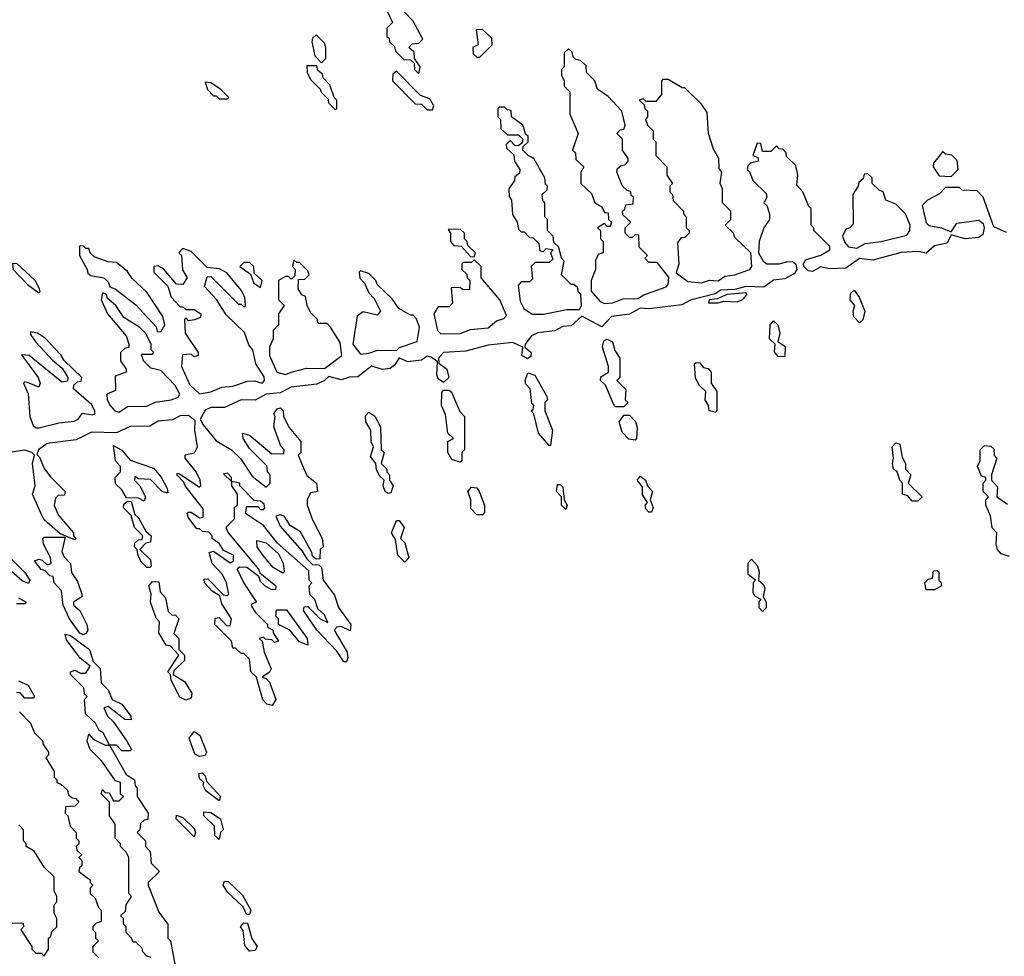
# Model space of a CAD drawing. Extents: x 2769579 to 2883812, y 684207 to 828660.
# Tile 315 of 505: x 2832326 to 2835877, y 759179 to 762555. Entities that reach past the tile are written whole.
import ezdxf

# ---------------------------------------------------------------- set-up
doc = ezdxf.new("R2010")
doc.units = 0

msp = doc.modelspace()

# ---------------------------------------------------------------- linework, layer by layer
at = {"layer": '0CON02XD'}
for points in [[(2833653, 762583), (2833670, 762545), (2833650, 762525), (2833650, 762495), (2833658.3, 762488.3), (2833660, 762475), (2833678.3, 762458.3), (2833681.7, 762441.7), (2833711.7, 762411.7), (2833735, 762410), (2833748.3, 762398.3), (2833750, 762375), (2833765, 762360)], [(2833765, 762360), (2833770, 762385), (2833750, 762415), (2833748.3, 762438.3), (2833730, 762455), (2833741.7, 762468.3), (2833765, 762470), (2833780, 762485), (2833745, 762550), (2833713, 762583)], [(2833415, 762400), (2833430, 762415), (2833430, 762455), (2833425, 762470), (2833395, 762500), (2833381.7, 762488.3), (2833380, 762475), (2833390, 762425), (2833415, 762400)], [(2833985, 762420), (2834030, 762465), (2834028.3, 762488.3), (2833995, 762520), (2833971.7, 762518.3), (2833980, 762465), (2833960, 762455), (2833961.7, 762431.7), (2833975, 762420), (2833985, 762420)], [(2834435, 761532.5), (2834465, 761534.5), (2834500.7, 761549.3), (2834555, 761550), (2834576.6, 761563.4), (2834657.7, 761592.3), (2834665, 761600), (2834666.7, 761626.7), (2834625, 761680), (2834595, 761680), (2834580, 761695), (2834590, 761705), (2834560, 761735), (2834558.3, 761778.3), (2834545, 761780), (2834535, 761770), (2834525, 761770), (2834510, 761785), (2834510, 761805), (2834530, 761825), (2834501.7, 761851.7), (2834500, 761865), (2834508.3, 761871.7), (2834511.7, 761888.3), (2834538.3, 761891.7), (2834540, 761915), (2834531.7, 761921.7), (2834530, 761935), (2834515, 761940), (2834500, 761955), (2834480, 762005), (2834481.7, 762018.3), (2834495, 762030), (2834508.3, 762031.7), (2834520, 762045), (2834520, 762055), (2834500, 762085), (2834500, 762125), (2834480, 762145), (2834491.7, 762158.3), (2834505, 762160), (2834510, 762175), (2834497.5, 762225), (2834448.3, 762278.3), (2834410, 762305), (2834400, 762335), (2834370, 762365), (2834368.3, 762388.3), (2834348.3, 762408.3), (2834331.7, 762411.7), (2834321.7, 762421.7), (2834318.3, 762438.3), (2834305, 762450), (2834290, 762435), (2834290, 762385), (2834280, 762375), (2834280, 762355), (2834290, 762335), (2834290, 762315), (2834310, 762295), (2834310, 762215), (2834340, 762145), (2834320, 762085), (2834330, 762075), (2834331.7, 762051.7), (2834360, 762025), (2834350, 762005), (2834350, 761965), (2834388.3, 761928.3), (2834400, 761895), (2834425, 761880), (2834435, 761860), (2834448.3, 761858.3), (2834450, 761835), (2834460, 761825), (2834455, 761810), (2834445, 761810), (2834435, 761820), (2834410, 761805), (2834420, 761795), (2834420, 761765), (2834430, 761755), (2834430, 761715), (2834411.7, 761708.3), (2834403, 761687), (2834402.5, 761655), (2834387.5, 761615), (2834387, 761577), (2834418.8, 761538.8), (2834435, 761532.5)], [(2833465, 762230), (2833470, 762235), (2833470, 762265), (2833460, 762275), (2833445, 762320), (2833420, 762345), (2833418.3, 762358.3), (2833401.7, 762371.7), (2833398.3, 762388.3), (2833361.7, 762388.3), (2833362.5, 762365), (2833375, 762340), (2833410, 762305), (2833413.6, 762293.6), (2833438.3, 762268.3), (2833440, 762255), (2833465, 762230)], [(2833815, 762230), (2833820, 762245), (2833805, 762270), (2833771.7, 762281.7), (2833685, 762370), (2833671.7, 762358.3), (2833670, 762335), (2833751.7, 762251.7), (2833775, 762250), (2833795, 762230), (2833815, 762230)], [(2833075, 762270), (2833080, 762275), (2833050, 762305), (2833015, 762327.5), (2832995, 762330), (2833003.9, 762303.9), (2833025, 762280), (2833035, 762280), (2833045, 762270), (2833075, 762270)], [(2834785, 761606.2), (2834814.1, 761615.9), (2834845, 761614), (2834869.5, 761630.5), (2834905, 761636), (2834958.8, 761655), (2834966.7, 761665), (2834962.5, 761715), (2834905, 761770), (2834900, 761785), (2834870, 761815), (2834890, 761835), (2834890, 761865), (2834860, 761895), (2834860, 761945), (2834852.5, 761965), (2834857.5, 762005), (2834848.3, 762018.3), (2834847.5, 762055), (2834828.3, 762088.3), (2834810, 762145), (2834805, 762220), (2834785, 762250), (2834725, 762310), (2834715, 762310), (2834665, 762340), (2834645, 762340), (2834640, 762335), (2834640, 762285), (2834620, 762260), (2834585, 762260), (2834575, 762270), (2834560, 762265), (2834578.3, 762248.3), (2834580, 762235), (2834590, 762225), (2834590, 762205), (2834582.5, 762195), (2834590, 762175), (2834610, 762155), (2834610, 762125), (2834620, 762115), (2834620, 762065), (2834660, 762025), (2834660, 761995), (2834680, 761965), (2834670, 761955), (2834670, 761935), (2834680, 761925), (2834683, 761903), (2834720, 761865), (2834720, 761855), (2834730, 761845), (2834730, 761805), (2834740, 761795), (2834740, 761785), (2834725, 761770), (2834711.7, 761768.3), (2834698.3, 761751.7), (2834703.3, 761675), (2834693, 761643), (2834735, 761610.8), (2834785, 761606.2)], [(2834173.6, 761493.6), (2834215, 761494), (2834299.3, 761510.7), (2834345, 761510), (2834352.5, 761525), (2834350, 761565), (2834340, 761575), (2834338.3, 761588.3), (2834325, 761600), (2834315, 761600), (2834280, 761635), (2834290, 761685), (2834280, 761695), (2834270, 761735), (2834252.5, 761752.5), (2834250, 761775), (2834230, 761795), (2834230, 761835), (2834220, 761845), (2834220, 761895), (2834213, 761903), (2834210, 761925), (2834228.3, 761941.7), (2834230, 761955), (2834221.7, 761961.7), (2834220, 761985), (2834180, 762055), (2834160, 762065), (2834140, 762085), (2834141.7, 762098.3), (2834160, 762115), (2834160, 762135), (2834151.7, 762141.7), (2834140, 762175), (2834100, 762205), (2834098.3, 762228.3), (2834085, 762230), (2834075, 762240), (2834055, 762240), (2834050, 762235), (2834050, 762205), (2834060, 762195), (2834061.7, 762161.7), (2834085, 762140), (2834125, 762140), (2834140, 762125), (2834138.3, 762111.7), (2834125, 762100), (2834111.7, 762101.7), (2834095, 762120), (2834080, 762105), (2834081.7, 762091.7), (2834108.3, 762068.3), (2834110, 762045), (2834130, 762015), (2834128.3, 762001.7), (2834111.7, 761988.3), (2834110, 761975), (2834090, 761945), (2834091.7, 761918.3), (2834100, 761905), (2834103, 761853), (2834120, 761825), (2834125, 761800), (2834135, 761790), (2834145, 761790), (2834165, 761770), (2834178.3, 761768.3), (2834198.3, 761748.3), (2834201.7, 761721.7), (2834215, 761720), (2834225, 761730), (2834250, 761725), (2834240, 761715), (2834248.3, 761691.7), (2834235, 761680), (2834185, 761680), (2834170, 761665), (2834175, 761620), (2834165, 761610), (2834135, 761610), (2834123.3, 761596.7), (2834130.7, 761540.7), (2834143.6, 761513.6), (2834173.6, 761493.6)], [(2835885, 761788), (2835838.6, 761808.6), (2835800, 761915), (2835778.3, 761938.3), (2835725, 761940), (2835715, 761950), (2835665, 761950), (2835643, 761927), (2835600, 761905), (2835580, 761885), (2835595, 761822.5), (2835605, 761813.8), (2835650, 761805), (2835685, 761790), (2835705, 761821.2), (2835785, 761832.5), (2835800.3, 761820.3), (2835804.5, 761805), (2835799.1, 761780.9), (2835785, 761770), (2835735, 761765.5), (2835685, 761780), (2835670.3, 761749.7), (2835625, 761739.4), (2835595, 761713.8), (2835565, 761719.4), (2835505, 761716.4), (2835402.1, 761687.9), (2835355, 761694.4), (2835305, 761659.4), (2835245, 761656.7), (2835215, 761664.3), (2835185, 761647.9), (2835170, 761650), (2835154.2, 761665), (2835152, 761675), (2835160, 761690), (2835215, 761706.7), (2835247.5, 761725), (2835247, 761737), (2835190, 761795), (2835190, 761805), (2835180, 761815), (2835180, 761875), (2835171.7, 761881.7), (2835150, 761935), (2835128.3, 761958.3), (2835132.5, 761995), (2835125, 762030), (2835091.7, 762061.7), (2835090, 762075), (2835078.3, 762088.3), (2835065, 762090), (2835055, 762100), (2835035, 762080), (2835005, 762080), (2834998.3, 762108.3), (2834985, 762110), (2834970, 762065), (2834988.3, 762058.3), (2834990, 762045), (2834961.7, 762038.3), (2834951.7, 762028.3), (2834950, 762015), (2834958.3, 762008.3), (2834970, 761975), (2835018.3, 761928.3), (2835020, 761915), (2835010, 761895), (2835020, 761885), (2835030, 761855), (2835030, 761835), (2835010, 761805), (2834992.5, 761755), (2834990, 761715), (2835007.5, 761685), (2835020, 761675), (2835065, 761674.6), (2835092, 761682), (2835112.9, 761682.9), (2835124.4, 761674.4), (2835128.1, 761655), (2835119.9, 761640.1), (2835085, 761621.1), (2835044.2, 761615.8), (2835009.1, 761590.9), (2834945, 761593.9), (2834905, 761582.8), (2834855, 761580.6), (2834833.5, 761566.5), (2834745, 761544.4), (2834713.3, 761526.7), (2834595, 761513.2), (2834564.2, 761515.8), (2834525, 761493.8), (2834460.8, 761485), (2834425, 761448), (2834353, 761487), (2834315, 761451.5), (2834285, 761449.4), (2834256.1, 761433.9), (2834195, 761426.9), (2834171.4, 761415), (2834148.8, 761385), (2834147.5, 761375), (2834170, 761355), (2834168.8, 761341.2), (2834157, 761333), (2834136.7, 761345), (2834140, 761375), (2834105, 761391.5), (2834015, 761382.1), (2833935, 761360), (2833854.3, 761355.7), (2833836.2, 761335), (2833837.5, 761317.5), (2833866.7, 761295), (2833873.3, 761265), (2833855, 761247.5), (2833835, 761260), (2833830, 761275)], [(2835685, 761990), (2835710, 762015), (2835707, 762047), (2835687, 762067), (2835665, 762070), (2835655, 762080), (2835621.7, 762038.3), (2835620, 762025), (2835641.7, 761991.7), (2835685, 761990)], [(2835345, 761731.2), (2835375, 761748.6), (2835432.5, 761755), (2835525, 761778.8), (2835536.2, 761795), (2835536.7, 761815), (2835520, 761855), (2835485, 761890), (2835450, 761905), (2835440, 761935), (2835425, 761940), (2835400, 761965), (2835400, 761985), (2835385, 762000), (2835371.7, 761998.3), (2835368.3, 761981.7), (2835351.7, 761968.3), (2835350, 761955), (2835330, 761925), (2835331.7, 761818.3), (2835320, 761805), (2835305, 761800), (2835293.3, 761775), (2835301.7, 761751.7), (2835315, 761736.7), (2835345, 761731.2)], [(2833965, 761700), (2833970, 761715), (2833941.7, 761741.7), (2833940, 761755), (2833930, 761765), (2833930, 761785), (2833915, 761800), (2833871.7, 761798.3), (2833880, 761785), (2833880, 761755), (2833891.7, 761741.7), (2833918.3, 761738.3), (2833951.7, 761701.7), (2833965, 761700)], [(2832835, 761430), (2832850, 761455), (2832842.5, 761485), (2832785, 761572.5), (2832732.3, 761622.3), (2832715, 761647.5), (2832675, 761680), (2832645, 761682.5), (2832595, 761700), (2832580, 761715), (2832575, 761730), (2832565, 761730), (2832555, 761740), (2832541.7, 761738.3), (2832542.5, 761705), (2832570, 761655), (2832571.7, 761641.7), (2832583, 761633), (2832630, 761625), (2832645, 761610), (2832651.7, 761591.7), (2832670, 761585), (2832745, 761527.5), (2832818.3, 761448.3), (2832821.7, 761431.7), (2832835, 761430)], [(2832975, 761206.2), (2833015, 761213.3), (2833055, 761230), (2833095, 761234.4), (2833147.9, 761252.1), (2833173.1, 761253.1), (2833200, 761245), (2833208.8, 761255), (2833208.3, 761268.3), (2833177.5, 761315), (2833167.5, 761365), (2833153, 761383), (2833137, 761427), (2833070.7, 761490.7), (2833036.4, 761546.4), (2832993, 761593), (2833001.7, 761628.3), (2833015, 761630), (2833115, 761530), (2833125, 761530), (2833135, 761520), (2833140, 761525), (2833137.5, 761555), (2833125, 761580), (2833073, 761643), (2833047, 761657), (2833001.7, 761661.7), (2832945, 761720), (2832915, 761730), (2832900, 761715), (2832910, 761705), (2832913, 761653), (2832930, 761625), (2832915, 761600), (2832891.7, 761601.7), (2832845, 761657.5), (2832825, 761667.5), (2832810, 761665), (2832810, 761645), (2832860, 761595), (2832872.5, 761555), (2832905, 761520), (2832915, 761520), (2832925, 761510), (2832955, 761510), (2832980, 761495), (2832978.3, 761481.7), (2832957, 761473), (2832935, 761470), (2832925, 761480), (2832920, 761475), (2832922.5, 761425), (2832970, 761355), (2832970, 761345), (2832955, 761340), (2832945, 761350), (2832913, 761347), (2832910, 761305), (2832939.3, 761239.3), (2832975, 761206.2)], [(2832395, 761570), (2832400, 761575), (2832397.5, 761585), (2832382.5, 761615), (2832316.1, 761676.1), (2832300, 761675), (2832303.3, 761655), (2832355, 761600), (2832395, 761570)], [(2833195, 761590), (2833200, 761615), (2833171.7, 761641.7), (2833170, 761665), (2833155, 761680), (2833135, 761680), (2833120, 761665), (2833158.3, 761638.3), (2833170, 761605), (2833195, 761590)], [(2833285, 761276.7), (2833305, 761284.2), (2833360.5, 761299.5), (2833425, 761297.5), (2833487.5, 761345), (2833481.7, 761391.7), (2833447, 761447), (2833435, 761460), (2833405, 761460), (2833400, 761465), (2833400, 761475), (2833375, 761500), (2833362.5, 761525), (2833357, 761557), (2833343.6, 761563.6), (2833330, 761585), (2833331.7, 761618.3), (2833355, 761620), (2833370, 761635), (2833365, 761650), (2833335, 761680), (2833325, 761680), (2833315, 761690), (2833310, 761665), (2833320, 761655), (2833318.3, 761631.7), (2833305, 761620), (2833295, 761630), (2833285, 761630), (2833260, 761615), (2833260, 761545), (2833280, 761525), (2833260, 761495), (2833260, 761455), (2833240, 761435), (2833240, 761405), (2833226.7, 761375), (2833226.7, 761345), (2833253.3, 761285), (2833285, 761276.7)], [(2833845, 761422.5), (2833915, 761424.2), (2833951.7, 761438.3), (2834015, 761444.3), (2834045, 761470), (2834071.7, 761478.3), (2834081.7, 761488.3), (2834057.5, 761545), (2833990, 761625), (2833990, 761665), (2833965, 761690), (2833955, 761680), (2833925, 761680), (2833920, 761675), (2833920, 761655), (2833938.3, 761638.3), (2833940, 761625), (2833950, 761615), (2833948.3, 761581.7), (2833923, 761583), (2833915, 761590), (2833881.7, 761588.3), (2833887, 761533), (2833875, 761520), (2833835, 761520), (2833820, 761495), (2833833.3, 761435), (2833845, 761422.5)], [(2833555, 761350), (2833585, 761353.3), (2833616.1, 761363.9), (2833685, 761362.5), (2833696.2, 761373.8), (2833760, 761395), (2833767.5, 761445), (2833757, 761477), (2833745, 761490), (2833735, 761490), (2833693.6, 761513.6), (2833669.3, 761549.3), (2833615, 761600), (2833610, 761615), (2833585, 761640), (2833555, 761650), (2833550, 761645), (2833553, 761623), (2833570, 761605), (2833585, 761570), (2833605, 761550), (2833627.5, 761505), (2833615, 761490), (2833565, 761502.5), (2833543, 761487), (2833527.5, 761385), (2833555, 761350)], [(2832685, 761140), (2832715, 761161.2), (2832785, 761162.5), (2832815, 761176.7), (2832872.5, 761185), (2832897.5, 761195), (2832903.3, 761205), (2832886.4, 761236.4), (2832835, 761290), (2832799.3, 761299.3), (2832772.5, 761325), (2832765, 761350), (2832805, 761350), (2832810, 761355), (2832800, 761365), (2832800, 761385), (2832780, 761425), (2832760, 761445), (2832701.7, 761481.7), (2832672.5, 761525), (2832641.7, 761551.7), (2832640, 761565), (2832625, 761570), (2832620, 761545), (2832642.5, 761495), (2832710, 761415), (2832720, 761385), (2832720, 761375), (2832705, 761370), (2832690, 761355), (2832690, 761325), (2832710, 761295), (2832710, 761285), (2832670, 761270), (2832671.7, 761218.3), (2832640, 761205), (2832641.2, 761185), (2832652, 761165), (2832668.8, 761145), (2832685, 761140)], [(2834845, 761534), (2834865, 761540), (2834915, 761537.5), (2834935, 761547.5), (2834950, 761565), (2834945, 761570), (2834877.5, 761565), (2834840.8, 761549.2), (2834812.5, 761545), (2834810, 761535), (2834845, 761534)], [(2835355, 761462.5), (2835334.1, 761484.1), (2835331.2, 761505), (2835337.5, 761525), (2835321.2, 761545), (2835322.3, 761567.7), (2835335, 761580), (2835353.3, 761555), (2835373.3, 761505), (2835366.2, 761473.8), (2835355, 761462.5)], [(2835085, 761340), (2835060.7, 761340.7), (2835048.3, 761358.3), (2835050, 761385), (2835030, 761405), (2835032.5, 761455), (2835045, 761470), (2835060, 761455), (2835067.5, 761425), (2835060, 761395), (2835087, 761377), (2835085, 761340)], [(2832395, 761083.8), (2832468, 761102), (2832522.3, 761107.7), (2832536.7, 761115), (2832553, 761137), (2832589.3, 761130.7), (2832597.5, 761135), (2832597.5, 761145), (2832585, 761167.5), (2832520, 761225), (2832521.7, 761238.3), (2832535, 761250), (2832548.3, 761251.7), (2832550, 761265), (2832487, 761327), (2832475, 761347.5), (2832417.7, 761407.7), (2832390, 761425), (2832365, 761430), (2832365, 761420), (2832385, 761392.5), (2832445, 761327.5), (2832479.3, 761299.3), (2832500, 761265), (2832498.3, 761251.7), (2832478.3, 761248.3), (2832360, 761345), (2832332.5, 761347.5), (2832392.5, 761265), (2832400, 761245), (2832395, 761230), (2832355, 761247.5), (2832345, 761250), (2832340, 761245), (2832356.4, 761206.4), (2832363.3, 761125), (2832375, 761092.5), (2832385, 761083.8), (2832395, 761083.8)], [(2834505, 761160), (2834475, 761160), (2834470, 761165), (2834438.3, 761238.3), (2834420, 761255), (2834421.7, 761268.3), (2834450, 761285), (2834450, 761305), (2834428, 761375), (2834432.5, 761397.5), (2834445, 761403.8), (2834464.2, 761394.2), (2834472.5, 761362.5), (2834490, 761335), (2834490, 761265), (2834480, 761255), (2834511.7, 761221.7), (2834510, 761185), (2834520, 761175), (2834505, 761160)], [(2833830, 761275), (2833832.5, 761322.5), (2833809.1, 761339.1), (2833795, 761342.5), (2833775, 761328.1), (2833725, 761322.1), (2833695, 761336.7), (2833678.8, 761311.2), (2833661.6, 761298.4), (2833635, 761293.6), (2833595, 761305.8), (2833545, 761267.5), (2833515, 761266.7), (2833485, 761256.4), (2833440.5, 761269.5), (2833425, 761254.2), (2833398.2, 761241.8), (2833305, 761231.1), (2833265, 761210), (2833215, 761205.8), (2833175, 761183.1), (2833125, 761184.5), (2833065, 761156.9), (2833015, 761157.1), (2832995, 761147.8), (2832976.7, 761115), (2832987.5, 761095), (2833035, 761037.5), (2833090, 761005), (2833123, 760973), (2833165, 760910), (2833215, 760870), (2833230, 760885), (2833230, 760915), (2833220, 760925), (2833217, 760947), (2833155, 761010), (2833132.5, 761045), (2833130, 761065), (2833155, 761057.5), (2833235, 760990), (2833278.3, 760991.7), (2833280, 761005), (2833267.5, 761017.5), (2833243, 761087), (2833247.5, 761125), (2833242.5, 761135), (2833255, 761152.5), (2833266.1, 761156.1), (2833276.7, 761145), (2833277.5, 761125), (2833297.5, 761085), (2833340, 761035), (2833340, 760995), (2833330, 760985), (2833345, 760950), (2833361.7, 760911.7), (2833396.7, 760885), (2833400, 760855), (2833375, 760850), (2833363.3, 760825), (2833363.3, 760805), (2833382.3, 760752.3), (2833416.7, 760685), (2833420, 760655), (2833410, 760645), (2833408.3, 760611.7), (2833395, 760610), (2833381.7, 760621.7), (2833380, 760635), (2833339.3, 760709.3), (2833301.7, 760731.7), (2833280, 760765), (2833265, 760770), (2833250, 760765), (2833265, 760730), (2833345, 760640), (2833361.7, 760611.7), (2833381.7, 760591.7), (2833405, 760590), (2833415, 760580), (2833420, 760535), (2833461.2, 760481.2), (2833476.4, 760436.4), (2833520, 760375), (2833517.5, 760352.5), (2833485, 760367.5), (2833470, 760365), (2833460, 760355), (2833506.7, 760275), (2833510, 760255), (2833505, 760240), (2833495, 760240), (2833469.3, 760279.3), (2833397.5, 760355), (2833350, 760425), (2833351.7, 760438.3), (2833365, 760440), (2833410, 760395), (2833437.5, 760382.5), (2833425, 760410), (2833401.7, 760431.7), (2833390, 760465), (2833373, 760483), (2833370, 760515), (2833380, 760525), (2833370, 760535), (2833368.3, 760568.3), (2833255, 760670), (2833205, 760732.5), (2833140, 760775), (2833145, 760800), (2833185, 760800), (2833195, 760790), (2833205, 760790), (2833210, 760795), (2833208.3, 760808.3), (2833195, 760820), (2833171.7, 760821.7), (2833120, 760875), (2833120, 760885), (2833090, 760890), (2833090, 760905), (2833075, 760920), (2833061.7, 760918.3), (2833090, 760890), (2833090, 760875), (2833110, 760845), (2833110, 760805), (2833100, 760795), (2833100, 760755), (2833090, 760745), (2833070, 760725), (2833077.5, 760705), (2833187.5, 760575), (2833191.7, 760561.7), (2833250, 760515), (2833248.3, 760501.7), (2833235, 760500), (2833210, 760515), (2833195, 760530), (2833188.3, 760548.3), (2833145, 760580), (2833118.3, 760581.7), (2833110, 760575), (2833133.9, 760523.9), (2833180, 760455), (2833161.7, 760448.3), (2833161.7, 760441.7), (2833175, 760420), (2833220, 760375), (2833220, 760365), (2833240, 760355), (2833240, 760345), (2833260, 760315), (2833245, 760310), (2833235, 760320), (2833212.5, 760322.5), (2833205, 760330), (2833190, 760325), (2833200, 760315), (2833207.5, 760275), (2833232.5, 760215), (2833226.7, 760203.3), (2833200, 760185), (2833215, 760180), (2833227, 760167), (2833250, 760105), (2833237, 760083), (2833217.5, 760087.5), (2833203, 760103), (2833180, 760185), (2833160, 760205), (2833155, 760250), (2833135, 760270), (2833125, 760270), (2833105, 760290), (2833095, 760290), (2833090, 760315), (2833030, 760375), (2833031.7, 760398.3), (2833045, 760400), (2833071.7, 760371.7), (2833085, 760370), (2833090, 760395), (2833055, 760450), (2833048.3, 760478.3), (2833020, 760495), (2832992.5, 760525), (2832991.7, 760538.3), (2833005, 760540), (2833061.7, 760481.7), (2833075, 760480), (2833080, 760485), (2833072.5, 760525), (2833057.5, 760555), (2833020, 760595), (2833010, 760635), (2833025, 760640), (2833085, 760597.5), (2833097, 760603), (2833097.5, 760625), (2833061.7, 760641.7), (2833046.4, 760666.4), (2833020, 760685), (2833020, 760695), (2833008.3, 760708.3), (2832985, 760710), (2832975, 760720), (2832965, 760720), (2832935, 760760), (2832930, 760775), (2832935, 760780), (2832945, 760780), (2832975, 760760), (2832988.3, 760761.7), (2832988.3, 760791.7), (2832922.5, 760875), (2832918.3, 760888.3), (2832892.5, 760915), (2832895, 760920), (2832905, 760917.5), (2832975, 760870), (2832980, 760875), (2832977.5, 760895), (2832962.5, 760925), (2832922.5, 760975), (2832923.3, 760986.7), (2832956.4, 760993.6), (2832967.5, 761015), (2832957.5, 761075), (2832959.3, 761109.3), (2832935, 761128.8), (2832905, 761127.1), (2832877.1, 761112.9), (2832825, 761108.2), (2832795, 761090), (2832725, 761089.2), (2832675, 761066), (2832585, 761068.1), (2832529.8, 761040.2), (2832425, 761027.8), (2832394, 761005), (2832387.5, 760987.5), (2832397.7, 760977.7), (2832415, 760937.5), (2832437, 760907), (2832490, 760855), (2832488.3, 760841.7), (2832465, 760840), (2832455, 760830), (2832450, 760805), (2832465, 760770), (2832520, 760705), (2832520, 760695), (2832530, 760685), (2832525, 760680), (2832471.7, 760701.7), (2832415, 760752.5), (2832404.1, 760774.1), (2832372.5, 760845), (2832382.5, 760875), (2832372, 760955), (2832380, 760985), (2832370, 760995), (2832345, 761003.5), (2832223.8, 760985)], [(2834835, 761140), (2834812.5, 761145), (2834810, 761165), (2834797.5, 761185), (2834800, 761215), (2834777, 761237), (2834763, 761263), (2834760, 761315), (2834765, 761320), (2834778.3, 761318.3), (2834791.7, 761301.7), (2834808.3, 761298.3), (2834820, 761285), (2834820, 761245), (2834840, 761215), (2834840, 761145), (2834835, 761140)], [(2834240, 761020), (2834235, 761020), (2834197.5, 761065), (2834180, 761135), (2834170, 761145), (2834178.3, 761151.7), (2834180, 761165), (2834172.5, 761172.5), (2834167.5, 761225), (2834151.7, 761241.7), (2834148.8, 761255), (2834158.3, 761281.7), (2834183.3, 761273.3), (2834227, 761197), (2834230, 761185), (2834220, 761175), (2834220, 761145), (2834247.5, 761075), (2834240, 761020)], [(2833915, 760960), (2833885, 760970), (2833870, 760995), (2833870, 761035), (2833890, 761045), (2833870, 761065), (2833861.7, 761131.7), (2833847.5, 761165), (2833848.3, 761211.7), (2833855, 761220), (2833875, 761220), (2833883, 761213), (2833913, 761143), (2833930, 761125), (2833930, 761005), (2833920, 760995), (2833920, 760965), (2833915, 760960)], [(2833655, 760847.5), (2833643.9, 760853.9), (2833637.5, 760875), (2833640, 760895), (2833625, 760910), (2833613, 760933), (2833610, 760955), (2833590.7, 760980.7), (2833602.5, 761015), (2833593.6, 761033.6), (2833592.5, 761075), (2833573.8, 761105), (2833573.3, 761126.7), (2833585, 761140), (2833606.4, 761126.4), (2833627, 761087), (2833630, 761005), (2833640, 760995), (2833630, 760955), (2833650, 760935), (2833650, 760925), (2833660, 760915), (2833660, 760895), (2833672.5, 760875), (2833665, 760850), (2833655, 760847.5)], [(2834545, 761040), (2834523, 761043), (2834498.3, 761068.3), (2834487.5, 761105), (2834505, 761130), (2834525, 761130), (2834547, 761107), (2834552.5, 761085), (2834550, 761045), (2834545, 761040)], [(2832775, 760820), (2832755, 760830), (2832711.7, 760831.7), (2832695, 760860), (2832671.7, 760881.7), (2832670, 760905), (2832690, 760925), (2832690, 760945), (2832671.2, 760965), (2832665, 761020), (2832695, 761003.3), (2832725, 760967.5), (2832808.3, 760938.3), (2832836.1, 760906.1), (2832857.5, 760865), (2832860, 760850), (2832855, 760850), (2832840, 760855), (2832798.3, 760898.3), (2832755, 760900), (2832741.7, 760908.3), (2832740, 760895), (2832760, 760875), (2832780, 760835), (2832775, 760820)], [(2835565, 760820), (2835545, 760820), (2835528.3, 760838.3), (2835510, 760845), (2835510, 760885), (2835500, 760895), (2835490, 760925), (2835477.5, 760935), (2835473.3, 760955), (2835477.5, 760975), (2835472.5, 761015), (2835485, 761030), (2835500, 761025), (2835508.3, 760978.3), (2835520, 760955), (2835520, 760935), (2835540, 760915), (2835530, 760885), (2835580, 760835), (2835565, 760820)], [(2835895, 760620), (2835865, 760630), (2835852.5, 760645), (2835847.5, 760665), (2835850, 760705), (2835833, 760723), (2835827, 760767), (2835810, 760805), (2835810, 760825), (2835820, 760835), (2835800, 760855), (2835800, 760885), (2835810, 760895), (2835810, 760905), (2835795, 760910), (2835780, 760945), (2835790, 760965), (2835790, 761005), (2835805, 761020), (2835828.3, 761018.3), (2835838.3, 761008.3), (2835840, 760985), (2835850, 760975), (2835830, 760915), (2835830, 760895), (2835851.7, 760871.7), (2835850, 760835), (2835888.3, 760808.3)], [(2834605, 760780), (2834595, 760780), (2834583, 760793), (2834583, 760807), (2834590, 760815), (2834572, 760842), (2834571.7, 760871.7), (2834552.5, 760895), (2834565, 760910), (2834582.5, 760895), (2834590, 760875), (2834607.5, 760855), (2834600, 760825), (2834610, 760795), (2834605, 760780)], [(2833995, 760770), (2833975, 760770), (2833953.6, 760793.6), (2833952.5, 760825), (2833942.5, 760855), (2833955, 760870), (2833975, 760867.5), (2833983.3, 760855), (2834002.5, 760805), (2834001.7, 760778.3), (2833995, 760770)], [(2834295, 760790), (2834280, 760805), (2834280, 760835), (2834262.5, 760855), (2834265, 760880), (2834275, 760880), (2834285, 760870), (2834290, 760825), (2834300, 760805), (2834295, 760790)], [(2832795, 760580), (2832785, 760580), (2832765, 760600), (2832753, 760623), (2832750, 760645), (2832740, 760655), (2832741.7, 760668.3), (2832755, 760680), (2832768.3, 760681.7), (2832770, 760695), (2832740, 760725), (2832728.3, 760768.3), (2832700, 760795), (2832701.7, 760808.3), (2832715, 760820), (2832728.3, 760818.3), (2832741.7, 760771.7), (2832755, 760760), (2832781.7, 760711.7), (2832800, 760695), (2832798.3, 760671.7), (2832781.7, 760668.3), (2832760, 760645), (2832798.3, 760608.3), (2832800, 760585), (2832795, 760580)], [(2833715, 760600), (2833690, 760625), (2833681.7, 760681.7), (2833667.5, 760705), (2833685, 760750), (2833695, 760750), (2833712.5, 760725), (2833700, 760685), (2833715, 760670), (2833730, 760615), (2833715, 760600)], [(2832555, 760337.5), (2832543.3, 760343.3), (2832505.9, 760395.9), (2832482.5, 760445), (2832477, 760497), (2832450, 760525), (2832447.5, 760547.5), (2832435, 760550), (2832418.3, 760568.3), (2832403.6, 760573.6), (2832380, 760605), (2832395, 760610), (2832407, 760607), (2832425, 760590), (2832440, 760595), (2832437, 760617), (2832412.5, 760665), (2832410, 760685), (2832415, 760690), (2832490, 760690), (2832478.3, 760638.3), (2832485, 760620), (2832510, 760595), (2832513, 760563), (2832535, 760530), (2832550, 760485), (2832550, 760475), (2832520, 760455), (2832520, 760445), (2832543.3, 760425), (2832568.8, 760375), (2832572.5, 760355), (2832565, 760342.5), (2832555, 760337.5)], [(2833275, 760560), (2833240.7, 760580.7), (2833202.5, 760625), (2833182.5, 760655), (2833181.7, 760678.3), (2833215, 760670), (2833259.3, 760629.3), (2833276.4, 760596.4), (2833280, 760565), (2833275, 760560)], [(2832255, 760652.5), (2832345, 760562.5), (2832362.5, 760535), (2832357.5, 760522.5), (2832335, 760532.5), (2832287.5, 760575)], [(2835005, 760422.5), (2834992.5, 760435), (2834992.5, 760457.5), (2835000, 760465), (2834976.7, 760476.7), (2834970.7, 760490.7), (2834972.5, 760525), (2834980, 760535), (2834952.5, 760555), (2834952.5, 760597.5), (2834965, 760610), (2834986.2, 760586.2), (2834992.5, 760565), (2834990, 760535), (2835008.8, 760518.8), (2835013.3, 760505), (2835007.5, 760475), (2835017.5, 760455), (2835017.5, 760435), (2835005, 760422.5)], [(2835625, 760500), (2835595, 760500), (2835590, 760525), (2835601.7, 760538.3), (2835618.3, 760541.7), (2835621.7, 760568.3), (2835635, 760570), (2835640, 760565), (2835640, 760535), (2835648.3, 760528.3), (2835650, 760515), (2835625, 760500)], [(2832925, 760102.5), (2832903.3, 760113.3), (2832872.5, 760175), (2832870, 760195), (2832860, 760205), (2832900, 760265), (2832868.3, 760298.3), (2832855, 760300), (2832827.5, 760345), (2832830, 760385), (2832818.3, 760398.3), (2832797.5, 760455), (2832800, 760485), (2832792.5, 760515), (2832805, 760530), (2832828.3, 760528.3), (2832833, 760493), (2832851.7, 760471.7), (2832861.7, 760421.7), (2832875, 760410), (2832888.3, 760408.3), (2832900, 760395), (2832882.5, 760342.5), (2832900, 760325), (2832900, 760285), (2832920, 760265), (2832920, 760245), (2832881.7, 760208.3), (2832880, 760195), (2832920, 760170), (2832947, 760127), (2832945, 760110), (2832925, 760102.5)], [(2832321.7, 760471.7), (2832350, 760455), (2832345, 760450), (2832315, 760450)], [(2833365, 760300), (2833335, 760312.5), (2833300, 760355), (2833260, 760375), (2833260, 760395), (2833250, 760405), (2833251.7, 760428.3), (2833288.3, 760428.3), (2833362.5, 760325), (2833365, 760300)], [(2832725, 759920), (2832695, 759920), (2832675, 759940), (2832650, 759940), (2832627.5, 759985), (2832613.3, 759993.3), (2832599.3, 760019.3), (2832563, 760053), (2832560, 760105), (2832570, 760115), (2832560, 760125), (2832557, 760147), (2832510, 760195), (2832510, 760205), (2832525, 760210), (2832545, 760200), (2832565, 760200), (2832580, 760225), (2832543.9, 760253.9), (2832495, 760320), (2832490, 760340), (2832510, 760335), (2832577.5, 760285), (2832591.7, 760241.7), (2832617, 760217), (2832620, 760165), (2832645, 760140), (2832660, 760105), (2832695, 760087.5), (2832727.5, 760045), (2832728.3, 760031.7), (2832705, 760032.5), (2832645, 760080), (2832630, 760075), (2832642.5, 760045), (2832663.3, 760025), (2832712.5, 759955), (2832730, 759925), (2832725, 759920)], [(2832321.7, 760171.7), (2832356.4, 760156.4), (2832380, 760115), (2832375, 760110), (2832345, 760110), (2832328.3, 760128.3), (2832315, 760130)], [(2832325, 760060), (2832365, 760020), (2832380, 759985), (2832410, 759955), (2832410, 759945), (2832430, 759915), (2832430, 759905), (2832420, 759895), (2832450, 759845), (2832450, 759825), (2832460, 759815), (2832460, 759805), (2832475, 759800), (2832498.3, 759778.3), (2832501.7, 759761.7), (2832515, 759750), (2832528.3, 759748.3), (2832540, 759735), (2832525, 759720), (2832491.7, 759718.3), (2832490, 759695), (2832500, 759685), (2832508.3, 759648.3), (2832530, 759625), (2832530, 759605), (2832540, 759595), (2832540, 759585), (2832530, 759575), (2832531.7, 759561.7), (2832550, 759545), (2832540, 759535), (2832550, 759525), (2832550, 759505), (2832541.7, 759498.3), (2832540, 759485), (2832580, 759455), (2832580, 759445), (2832590, 759435), (2832580, 759425), (2832580, 759405), (2832598.3, 759388.3), (2832610, 759355)], [(2832800, 759175), (2832785, 759180), (2832770, 759195), (2832768.3, 759208.3), (2832745, 759230), (2832735, 759230), (2832730, 759245), (2832710, 759265), (2832710, 759285), (2832700, 759295), (2832700, 759315), (2832690, 759325), (2832708.3, 759341.7), (2832710, 759365), (2832730, 759395), (2832720, 759405), (2832720, 759535), (2832710, 759555), (2832690, 759575), (2832690, 759585), (2832670, 759605), (2832670, 759655), (2832650, 759685), (2832650, 759735), (2832620, 759765), (2832625, 759780), (2832635, 759770), (2832648.3, 759768.3), (2832665, 759740), (2832685, 759740), (2832700, 759755), (2832690, 759765), (2832690, 759805), (2832671.7, 759811.7), (2832623, 759883), (2832580, 759925), (2832570, 759955), (2832575, 759980), (2832591.7, 759961.7), (2832635, 759940), (2832650, 759940), (2832710, 759835), (2832740, 759815), (2832743, 759793), (2832750, 759785), (2832750, 759755), (2832790, 759695), (2832788.3, 759671.7), (2832775, 759670), (2832761.7, 759658.3), (2832760, 759635), (2832750, 759625), (2832780, 759595), (2832780, 759575), (2832797, 759557), (2832800, 759515), (2832830, 759485), (2832790, 759445), (2832790, 759435), (2832828.3, 759338.3), (2832860, 759295), (2832860, 759245), (2832870, 759235), (2832890, 759125)], [(2832975, 759898.8), (2832958.3, 759908.3), (2832937.5, 759965), (2832955, 759990), (2832976.2, 759976.2), (2833000, 759915), (2832995, 759902.5), (2832975, 759898.8)], [(2833045, 759740), (2832997.5, 759775), (2832987.5, 759795), (2832990, 759805), (2832975, 759820), (2832971.7, 759838.3), (2832985, 759840), (2832995, 759830), (2833000, 759810), (2833050, 759755), (2833045, 759740)], [(2832955, 759610), (2832890, 759675), (2832891.7, 759688.3), (2832915, 759680), (2832955, 759640), (2832960, 759625), (2832955, 759610)], [(2833045, 759600), (2833030, 759615), (2833028.3, 759648.3), (2832990, 759685), (2832990, 759700), (2833015, 759697.5), (2833050, 759675), (2833060, 759635), (2833050, 759625), (2833045, 759600)], [(2832415, 759180), (2832430, 759205), (2832430, 759245), (2832438.3, 759251.7), (2832441.7, 759268.3), (2832460, 759285), (2832460, 759315), (2832450, 759335), (2832450, 759365), (2832460, 759375), (2832460, 759395), (2832450, 759415), (2832450, 759465), (2832415, 759500), (2832378.3, 759558.3), (2832350, 759575), (2832350, 759585), (2832340, 759595), (2832340, 759635), (2832323, 759653)], [(2833155, 759330), (2833145, 759330), (2833130, 759360), (2833075, 759410), (2833060, 759435), (2833065, 759450), (2833078.3, 759448.3), (2833129.3, 759399.3), (2833160, 759345), (2833155, 759330)], [(2832610, 759355), (2832620, 759345), (2832620, 759305), (2832601.7, 759298.3), (2832590, 759285), (2832590, 759275), (2832600, 759265), (2832600, 759245), (2832610, 759235), (2832590, 759215), (2832590, 759195), (2832610, 759175)], [(2832295, 759300), (2832338.3, 759298.3), (2832340, 759285), (2832330, 759275), (2832370, 759215), (2832370, 759205), (2832385, 759190), (2832405, 759190), (2832415, 759180)], [(2833155, 759197.5), (2833138.3, 759218.3), (2833131.7, 759271.7), (2833122.5, 759285), (2833135, 759300), (2833148.3, 759298.3), (2833163, 759243), (2833182.5, 759215), (2833175, 759200), (2833155, 759197.5)]]:
    msp.add_lwpolyline(points, dxfattribs=at)

doc.saveas('drawing.dxf')
